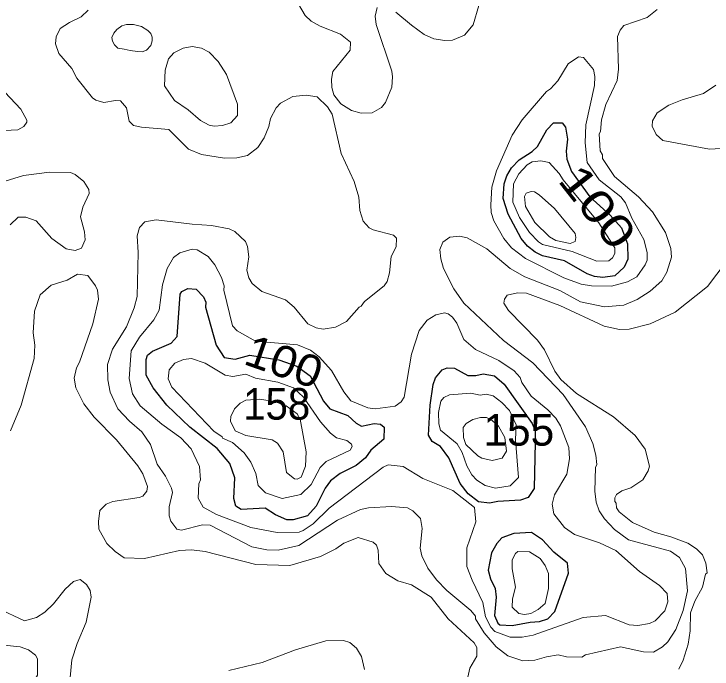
# Model space of a CAD drawing. Extents: x 673.6 to 698.9, y 7012 to 7040.1.
# Drawn here: x 687.084 to 688.849, y 7027.003 to 7028.66 of the extents above; entities that cross this region are included whole.
import ezdxf
from ezdxf.enums import TextEntityAlignment as Align

# ---------------------------------------------------------------- set-up
doc = ezdxf.new("R2010")
doc.units = 0
doc.header["$LTSCALE"] = 0.032
doc.layers.add('1', color=7, linetype='Continuous', lineweight=25)
doc.layers.add('2', color=7, linetype='Continuous', lineweight=13)
doc.layers.add('21', color=7, linetype='Continuous')
doc.layers.add('61', color=7, linetype='Continuous')

msp = doc.modelspace()

# ---------------------------------------------------------------- linework, layer by layer
at = {"layer": '1'}
for points in [[(688.4939, 7028.2616), (688.5401, 7028.1972), (688.5911, 7028.1515), (688.6197, 7028.1194), (688.6351, 7028.0784), (688.6361, 7028.0399), (688.627, 7028.0193), (688.6033, 7027.9973), (688.5728, 7027.9938), (688.5516, 7027.9957), (688.5328, 7028.0028), (688.4763, 7028.0357), (688.4206, 7028.0484), (688.4017, 7028.0574), (688.382, 7028.0729), (688.3667, 7028.092), (688.3338, 7028.154), (688.3205, 7028.1931), (688.3236, 7028.2303), (688.3302, 7028.2506), (688.3421, 7028.271), (688.3611, 7028.2908), (688.3945, 7028.3121), (688.4078, 7028.3251), (688.4312, 7028.3674), (688.4479, 7028.3851), (688.4702, 7028.3851), (688.4783, 7028.3738), (688.4839, 7028.3438), (688.48, 7028.3127), (688.4815, 7028.2925)], [(687.6802, 7027.797), (687.7536, 7027.7854), (687.7996, 7027.7694), (687.8333, 7027.7445), (687.8669, 7027.6807), (687.8824, 7027.6613), (687.928, 7027.6439), (687.9492, 7027.6245), (687.9627, 7027.6175), (687.9949, 7027.624), (688.0107, 7027.6228), (688.0204, 7027.6148), (688.0193, 7027.5843), (687.9861, 7027.5565), (687.9729, 7027.5369), (687.9491, 7027.5176), (687.909, 7027.4975), (687.8847, 7027.479), (687.8706, 7027.4604), (687.8481, 7027.4148), (687.8266, 7027.3903), (687.7896, 7027.3803), (687.7736, 7027.38), (687.7453, 7027.393), (687.7189, 7027.4102), (687.6585, 7027.4063), (687.6452, 7027.4153), (687.6401, 7027.4341), (687.6426, 7027.4869), (687.6302, 7027.5229), (687.5978, 7027.561), (687.5283, 7027.6151), (687.4706, 7027.6701), (687.4359, 7027.7145), (687.4186, 7027.7464), (687.4182, 7027.7859), (687.4216, 7027.7972), (687.4342, 7027.8074), (687.4816, 7027.8275), (687.4969, 7027.8443), (687.5045, 7027.9514), (687.5081, 7027.9578), (687.5237, 7027.9658), (687.5447, 7027.964), (687.5636, 7027.9444), (687.5691, 7027.9313), (687.5687, 7027.9182), (687.5951, 7027.8221), (687.6158, 7027.7914), (687.6433, 7027.7867)], [(688.4019, 7027.577), (688.3994, 7027.4598), (688.3837, 7027.4369), (688.3648, 7027.4301), (688.3073, 7027.4269), (688.2863, 7027.4227), (688.2585, 7027.4262), (688.2327, 7027.4462), (688.2119, 7027.472), (688.1835, 7027.5368), (688.1621, 7027.5661), (688.1414, 7027.5788), (688.1318, 7027.5945), (688.1364, 7027.6708), (688.1437, 7027.7226), (688.1496, 7027.7398), (688.1663, 7027.7599), (688.1792, 7027.7645), (688.1975, 7027.7643), (688.2313, 7027.7457), (688.2518, 7027.7457), (688.2699, 7027.7497), (688.2991, 7027.7446), (688.3232, 7027.7232), (688.3944, 7027.6242), (688.4019, 7027.6055)], [(688.4488, 7027.2984), (688.4207, 7027.3298), (688.3924, 7027.3486), (688.3475, 7027.3459), (688.3179, 7027.335), (688.3046, 7027.3204), (688.2915, 7027.2969), (688.2828, 7027.2531), (688.2891, 7027.2307), (688.3008, 7027.2064), (688.3032, 7027.1843), (688.2992, 7027.1387), (688.3072, 7027.119), (688.3128, 7027.1143), (688.3439, 7027.1129), (688.3895, 7027.1218), (688.4125, 7027.1228), (688.4339, 7027.1303), (688.4516, 7027.1482), (688.4864, 7027.2452), (688.4838, 7027.2706)]]:
    msp.add_lwpolyline(points, close=True, dxfattribs=at)
at = {"layer": '2'}
for points in [[(687.7947, 7028.7001), (687.8205, 7028.6564), (687.8357, 7028.6422), (687.8586, 7028.629), (687.9093, 7028.6094), (687.9349, 7028.5886), (687.9341, 7028.5683), (687.8899, 7028.5146), (687.8866, 7028.4949), (687.8875, 7028.4742), (687.893, 7028.4552), (687.9107, 7028.4332), (687.9375, 7028.4161), (687.9617, 7028.4094), (687.9898, 7028.4104), (688.0133, 7028.4237), (688.0236, 7028.4361), (688.0395, 7028.4752), (688.0412, 7028.5007), (688.039, 7028.5157), (688.0001, 7028.6336), (687.9976, 7028.6542), (688.0027, 7028.6768)], [(687.272, 7028.6696), (687.2538, 7028.6531), (687.2242, 7028.6388), (687.2012, 7028.623), (687.1905, 7028.6024), (687.1888, 7028.5842), (687.1973, 7028.56), (687.2302, 7028.5218), (687.2431, 7028.4975), (687.2829, 7028.448), (687.2913, 7028.442), (687.3113, 7028.436), (687.341, 7028.4416), (687.3532, 7028.4404), (687.3687, 7028.4223), (687.3754, 7028.3886), (687.3863, 7028.378), (687.4064, 7028.3735), (687.4753, 7028.3677), (687.5252, 7028.3178), (687.5583, 7028.3046), (687.6163, 7028.2954), (687.6474, 7028.2962), (687.6744, 7028.3024)], [(688.0496, 7028.6649), (688.0887, 7028.6315), (688.1213, 7028.6084), (688.1453, 7028.5975), (688.1735, 7028.5929), (688.1928, 7028.5935), (688.2228, 7028.6061), (688.2448, 7028.6323), (688.2596, 7028.6817)], [(688.6758, 7027.0462), (688.7012, 7027.0455), (688.7237, 7027.0591), (688.7373, 7027.072), (688.7572, 7027.1029), (688.7756, 7027.1512), (688.7872, 7027.2008), (688.7822, 7027.2576), (688.767, 7027.2851), (688.7436, 7027.3011), (688.6381, 7027.3296), (688.6023, 7027.3561), (688.5773, 7027.3826), (688.5638, 7027.4029), (688.5563, 7027.4247), (688.5523, 7027.4528), (688.5539, 7027.513), (688.5578, 7027.5207), (688.5555, 7027.5443), (688.5473, 7027.5738), (688.5288, 7027.6156), (688.4729, 7027.6977), (688.3955, 7027.7774), (688.3215, 7027.8341), (688.2216, 7027.9283), (688.1958, 7027.965), (688.17, 7028.0159), (688.1632, 7028.0407), (688.161, 7028.064), (688.1685, 7028.0832), (688.1859, 7028.0953), (688.2107, 7028.0981), (688.2295, 7028.0935), (688.2794, 7028.0661), (688.3385, 7028.0164), (688.3753, 7027.9952), (688.464, 7027.9606), (688.516, 7027.9321), (688.5772, 7027.919), (688.6259, 7027.9231), (688.6598, 7027.938), (688.6929, 7027.9591), (688.7216, 7027.985), (688.7349, 7028.0068), (688.7461, 7028.0452), (688.7446, 7028.0666), (688.731, 7028.1069), (688.6983, 7028.1592), (688.6633, 7028.1973), (688.6021, 7028.2488), (688.5721, 7028.2949), (688.5718, 7028.3038), (688.5663, 7028.314), (688.5637, 7028.3569), (688.567, 7028.3631), (688.5695, 7028.3927), (688.5805, 7028.4307), (688.609, 7028.4916), (688.6121, 7028.5205), (688.6098, 7028.603), (688.6164, 7028.6191), (688.6257, 7028.6308), (688.6853, 7028.6512), (688.7104, 7028.6717)], [(688.8582, 7028.4796), (688.827, 7028.459), (688.7738, 7028.4431), (688.74, 7028.4295), (688.7106, 7028.4101), (688.6982, 7028.3898), (688.6977, 7028.3763), (688.7073, 7028.3554), (688.7245, 7028.3403), (688.8424, 7028.3184), (688.9006, 7028.3216)], [(687.0432, 7028.3648), (687.0942, 7028.3669), (687.1088, 7028.3755), (687.1166, 7028.386), (687.1165, 7028.3917), (687.1014, 7028.4192), (687.061, 7028.4627)], [(687.7471, 7028.4229), (687.7576, 7028.4342), (687.7888, 7028.4515), (687.8224, 7028.4548), (687.8503, 7028.4505), (687.8769, 7028.425), (687.8885, 7028.4065), (687.911, 7028.3075), (687.9442, 7028.2359), (687.9556, 7028.1967), (687.9586, 7028.163), (687.9672, 7028.136), (687.9817, 7028.1193), (687.9921, 7028.1138), (688.0435, 7028.1005), (688.051, 7028.093), (688.0501, 7028.0714), (688.0378, 7028.0469), (688.0335, 7028.0054), (688.0274, 7027.983), (688.0196, 7027.9723), (687.97, 7027.9331), (687.9622, 7027.9208), (687.9566, 7027.918), (687.9251, 7027.8821), (687.897, 7027.8676), (687.8662, 7027.8623), (687.8478, 7027.8662), (687.8273, 7027.8766), (687.7929, 7027.9181), (687.7709, 7027.9366), (687.7111, 7027.9583), (687.6861, 7027.978), (687.6779, 7027.9922), (687.673, 7028.012), (687.6779, 7028.0456), (687.6745, 7028.0718), (687.6692, 7028.0845), (687.6422, 7028.1098), (687.6285, 7028.1162), (687.5832, 7028.1251), (687.5344, 7028.1284), (687.4438, 7028.1392), (687.415, 7028.1343), (687.4015, 7028.1197), (687.3952, 7028.0988), (687.3984, 7028.0567), (687.3952, 7027.9453), (687.3884, 7027.9165), (687.3687, 7027.8689), (687.3334, 7027.8118), (687.3204, 7027.7731), (687.3211, 7027.7345), (687.3272, 7027.703), (687.3469, 7027.6612), (687.376, 7027.63), (687.4073, 7027.6029), (687.4297, 7027.5706), (687.4463, 7027.5209), (687.4671, 7027.4907), (687.4824, 7027.4601), (687.4846, 7027.4497), (687.4762, 7027.4133), (687.4765, 7027.3902), (687.4806, 7027.3771), (687.4962, 7027.3568), (687.5073, 7027.3545), (687.5606, 7027.3675), (687.58, 7027.3669), (687.6855, 7027.3121), (687.7232, 7027.3044), (687.7523, 7027.3033), (687.8041, 7027.3157), (687.9024, 7027.3795), (687.9605, 7027.4062), (687.9803, 7027.4103), (688.0387, 7027.4144), (688.0789, 7027.4103), (688.0928, 7027.403), (688.1117, 7027.3837), (688.1158, 7027.3585), (688.111, 7027.3089), (688.1152, 7027.2892), (688.1303, 7027.2577), (688.1525, 7027.2282), (688.1786, 7027.2014), (688.2389, 7027.1509), (688.251, 7027.1363), (688.2509, 7027.1299), (688.2731, 7027.0943), (688.3035, 7027.0592), (688.3327, 7027.0361), (688.3707, 7027.0234), (688.4007, 7027.0249), (688.4303, 7027.0339)], [(687.6744, 7028.3024), (687.7003, 7028.322), (687.7166, 7028.3466), (687.7286, 7028.3752), (687.7323, 7028.3959), (687.7471, 7028.4229)], [(687.0748, 7028.1269), (687.0945, 7028.1457), (687.1144, 7028.1458), (687.1403, 7028.1366), (687.1801, 7028.0921), (687.216, 7028.0661), (687.2392, 7028.0621), (687.2546, 7028.0679), (687.2644, 7028.0884), (687.2626, 7028.1092), (687.2522, 7028.1472), (687.2585, 7028.1714), (687.2741, 7028.2059), (687.2736, 7028.2162), (687.261, 7028.2365), (687.2391, 7028.2542), (687.2268, 7028.2593), (687.1737, 7028.2601), (687.108, 7028.2519), (687.062, 7028.2371)], [(688.5793, 7027.1382), (688.639, 7027.1145), (688.6611, 7027.1129), (688.6912, 7027.1184), (688.7049, 7027.1247), (688.7296, 7027.1498), (688.7371, 7027.1728), (688.7353, 7027.1942), (688.7159, 7027.2142), (688.6654, 7027.2495), (688.6061, 7027.3028), (688.564, 7027.3223), (688.5008, 7027.3436), (688.476, 7027.3609), (688.449, 7027.3957), (688.4447, 7027.4199), (688.4508, 7027.4434), (688.4814, 7027.4963), (688.4882, 7027.535), (688.4865, 7027.5637), (688.4661, 7027.6179), (688.4536, 7027.6379), (688.4336, 7027.6587), (688.3917, 7027.6933), (688.3684, 7027.728), (688.3638, 7027.7401), (688.3487, 7027.7577), (688.3102, 7027.7833), (688.2508, 7027.811), (688.2216, 7027.8362), (688.2038, 7027.8779), (688.1929, 7027.8927), (688.1816, 7027.9015), (688.1725, 7027.9041), (688.1509, 7027.8991), (688.1288, 7027.8851), (688.1085, 7027.8592), (688.0889, 7027.7996), (688.0706, 7027.6903), (688.0626, 7027.6785), (688.0475, 7027.668), (687.9975, 7027.6609), (687.9789, 7027.6637), (687.9356, 7027.6817), (687.9177, 7027.7041), (687.8872, 7027.7582), (687.8556, 7027.793), (687.8336, 7027.8098), (687.8008, 7027.8229), (687.6946, 7027.832), (687.6488, 7027.8585), (687.6362, 7027.8715), (687.6146, 7027.9614), (687.6153, 7027.9725), (687.6087, 7027.9932), (687.5921, 7028.0252), (687.5747, 7028.0467), (687.5469, 7028.0634), (687.5346, 7028.0651), (687.5036, 7028.0562), (687.4875, 7028.0441), (687.4718, 7028.0162), (687.4597, 7027.9751), (687.4511, 7027.9112), (687.4381, 7027.8864), (687.4017, 7027.8425), (687.3806, 7027.8075), (687.3755, 7027.7375), (687.3837, 7027.6989), (687.403, 7027.6685), (687.4579, 7027.6222), (687.5056, 7027.5876), (687.5323, 7027.5598), (687.5529, 7027.5152), (687.5555, 7027.4819), (687.5514, 7027.4715), (687.5497, 7027.4351), (687.5625, 7027.4124), (687.5958, 7027.3939), (687.683, 7027.3606), (687.7497, 7027.3486), (687.8053, 7027.3494), (687.8156, 7027.353), (687.8402, 7027.3702), (687.8806, 7027.41), (688.0174, 7027.5134), (688.0299, 7027.5196), (688.0683, 7027.5156), (688.1174, 7027.4848), (688.1936, 7027.4549), (688.2481, 7027.4112), (688.2514, 7027.375), (688.229, 7027.3098), (688.2293, 7027.2624), (688.2421, 7027.2278)], [(688.885, 7028.0329), (688.8376, 7027.971), (688.7558, 7027.9057), (688.6926, 7027.8765), (688.6393, 7027.8623), (688.6151, 7027.8616), (688.5759, 7027.8703), (688.4644, 7027.9226), (688.3796, 7027.9535), (688.3573, 7027.9544), (688.331, 7027.9486), (688.3239, 7027.9388), (688.3222, 7027.9283), (688.3341, 7027.9103), (688.4073, 7027.8346), (688.4254, 7027.8108), (688.4512, 7027.7564), (688.4665, 7027.7352), (688.5061, 7027.7001), (688.5999, 7027.6407), (688.6547, 7027.5938), (688.6796, 7027.559), (688.6909, 7027.5164), (688.6874, 7027.5039), (688.6736, 7027.4816), (688.6439, 7027.4611), (688.6206, 7027.4535), (688.6075, 7027.4442), (688.6032, 7027.4362), (688.6032, 7027.4264), (688.6065, 7027.4227), (688.6074, 7027.4104), (688.6141, 7027.401), (688.6479, 7027.3732)], [(687.2609, 7027.6735), (687.2402, 7027.714), (687.2366, 7027.7386), (687.2424, 7027.7649), (687.25, 7027.7792), (687.2833, 7027.8759), (687.2981, 7027.9384), (687.295, 7027.9614), (687.2905, 7027.9722), (687.2709, 7027.9986), (687.2447, 7028.0018), (687.2182, 7027.9867), (687.1779, 7027.9738), (687.1502, 7027.9498), (687.1357, 7027.9083), (687.1323, 7027.8538), (687.137, 7027.8224), (687.1355, 7027.7888), (687.1026, 7027.6708), (687.0757, 7027.6055)], [(687.4215, 7027.4649), (687.4099, 7027.4966), (687.3974, 7027.5166), (687.3432, 7027.5824), (687.287, 7027.6402), (687.2609, 7027.6735)], [(688.2318, 7026.9819), (688.2368, 7027.0054), (688.2547, 7027.0352), (688.254, 7027.057), (688.2474, 7027.069), (688.1817, 7027.1299), (688.1386, 7027.1844), (688.0895, 7027.2155), (688.0542, 7027.2262), (688.0244, 7027.2446), (688.0068, 7027.2695), (688.0047, 7027.3035), (688.0006, 7027.3166), (687.9925, 7027.3241), (687.9546, 7027.3354), (687.9179, 7027.3216), (687.8978, 7027.3067), (687.8587, 7027.2877), (687.7814, 7027.2649), (687.6952, 7027.2675), (687.5679, 7027.3006), (687.5329, 7027.3044), (687.5024, 7027.3027), (687.4137, 7027.2829), (687.3631, 7027.2846), (687.3399, 7027.3003), (687.3191, 7027.3206), (687.2984, 7027.3565), (687.2974, 7027.3762), (687.3013, 7027.4038), (687.317, 7027.4198), (687.3341, 7027.427), (687.4004, 7027.4368), (687.4097, 7027.4406), (687.4198, 7027.4527), (687.4215, 7027.4649)], [(688.6479, 7027.3732), (688.7025, 7027.3493), (688.7449, 7027.3376), (688.7875, 7027.3214), (688.8097, 7027.3074), (688.8249, 7027.292)], [(688.8249, 7027.292), (688.8333, 7027.2711), (688.8365, 7027.2465), (688.8325, 7027.2425), (688.8249, 7027.2102), (688.8055, 7027.1749), (688.7947, 7027.1453), (688.7938, 7027.0998), (688.7888, 7027.0661), (688.776, 7027.0256), (688.7653, 7027.0027)], [(687.0416, 7027.1565), (687.1106, 7027.1252), (687.1414, 7027.1332), (687.1624, 7027.147), (687.1844, 7027.1681), (687.2138, 7027.2052), (687.2349, 7027.2245), (687.2512, 7027.2293), (687.2675, 7027.2166), (687.2766, 7027.2019), (687.2792, 7027.1843), (687.2669, 7027.1216), (687.2438, 7027.0673), (687.2308, 7027.0263), (687.226, 7026.9815)], [(688.2421, 7027.2278), (688.2695, 7027.1712), (688.2763, 7027.1347), (688.2896, 7027.1091), (688.2998, 7027.0975), (688.3382, 7027.0833)], [(688.3382, 7027.0833), (688.3685, 7027.0833), (688.397, 7027.0888), (688.5229, 7027.1335), (688.5793, 7027.1382)], [(687.0806, 7026.9243), (687.0924, 7026.9415), (687.133, 7026.9684), (687.1437, 7026.9876), (687.1438, 7027.0291), (687.1384, 7027.0376), (687.1209, 7027.0518), (687.1001, 7027.0592), (687.0251, 7027.0669)], [(687.6273, 7026.9995), (687.7117, 7027.0198), (687.7959, 7027.0511), (687.8727, 7027.0741), (687.9174, 7027.0748), (687.9335, 7027.0699), (687.9501, 7027.0557), (687.9623, 7027.0345), (687.9704, 7027.0019)], [(688.5289, 7027.0388), (688.6177, 7027.0593), (688.6758, 7027.0462)], [(688.4303, 7027.0339), (688.4601, 7027.0387), (688.4808, 7027.034), (688.5198, 7027.0331), (688.5289, 7027.0388)]]:
    msp.add_lwpolyline(points, dxfattribs=at)
for points in [[(687.3318, 7028.6007), (687.333, 7028.5916), (687.338, 7028.582), (687.3471, 7028.5735), (687.3629, 7028.5708), (687.3781, 7028.5679), (687.3966, 7028.5653), (687.408, 7028.5641), (687.4188, 7028.5685), (687.4302, 7028.5805), (687.4332, 7028.5919), (687.4334, 7028.6016), (687.4302, 7028.6107), (687.4223, 7028.6186), (687.4065, 7028.6288), (687.3866, 7028.6335), (687.369, 7028.6338), (687.3567, 7028.63), (687.3444, 7028.6209), (687.3368, 7028.6115)], [(687.6001, 7028.5396), (687.5776, 7028.5632), (687.5579, 7028.5739), (687.5347, 7028.5779), (687.5116, 7028.5738), (687.4886, 7028.5622), (687.4747, 7028.5463), (687.4667, 7028.5176), (687.4644, 7028.4785), (687.4899, 7028.441), (687.5245, 7028.4178), (687.5553, 7028.3903), (687.578, 7028.3788), (687.5904, 7028.376), (687.6111, 7028.3777), (687.6323, 7028.3848), (687.6495, 7028.4035), (687.6493, 7028.4317), (687.6214, 7028.5067)], [(688.63, 7028.1827), (688.6181, 7028.1973), (688.5635, 7028.2407), (688.533, 7028.2845), (688.5284, 7028.3338), (688.5299, 7028.3795), (688.5514, 7028.4795), (688.5522, 7028.502), (688.5489, 7028.5193), (688.5242, 7028.5499), (688.5115, 7028.5517), (688.4851, 7028.5339), (688.4587, 7028.4912), (688.4406, 7028.4708), (688.4301, 7028.4642), (688.3687, 7028.3922), (688.3437, 7028.3533), (688.3038, 7028.2634), (688.2926, 7028.2218), (688.2893, 7028.1774), (688.2909, 7028.1577), (688.2972, 7028.1367), (688.3228, 7028.0918), (688.3416, 7028.0688), (688.377, 7028.0419), (688.474, 7027.9926), (688.5184, 7027.9763), (688.5442, 7027.972), (688.5946, 7027.9716), (688.6355, 7027.9825), (688.6584, 7027.995), (688.6801, 7028.0256), (688.6853, 7028.0377), (688.6853, 7028.057), (688.6763, 7028.0899), (688.6461, 7028.1438)], [(688.4726, 7028.2402), (688.5629, 7028.1319), (688.6029, 7028.0688), (688.6032, 7028.0543), (688.597, 7028.0428), (688.5882, 7028.0358), (688.5575, 7028.0348), (688.4955, 7028.0593), (688.4205, 7028.0768), (688.41, 7028.0834), (688.3873, 7028.1069), (688.3618, 7028.1455), (688.3453, 7028.1836), (688.3468, 7028.2308), (688.3602, 7028.2553), (688.3818, 7028.2788), (688.3944, 7028.2862), (688.4159, 7028.2887), (688.4368, 7028.2846), (688.4626, 7028.2567)], [(688.451, 7028.1681), (688.4117, 7028.2025), (688.4004, 7028.2099), (688.3913, 7028.2113), (688.3788, 7028.2064), (688.3748, 7028.1983), (688.3769, 7028.1733), (688.4005, 7028.1324), (688.4376, 7028.0965), (688.4539, 7028.0874), (688.49, 7028.0794), (688.5026, 7028.0844), (688.5046, 7028.0944), (688.5027, 7028.1048)], [(687.7197, 7027.4489), (687.7018, 7027.4672), (687.6956, 7027.4973), (687.6827, 7027.5262), (687.6664, 7027.5502), (687.6368, 7027.5763), (687.6109, 7027.5869), (687.6101, 7027.5906), (687.5895, 7027.6047), (687.483, 7027.7158), (687.4741, 7027.7369), (687.4764, 7027.76), (687.4905, 7027.7767), (687.5123, 7027.7859), (687.5331, 7027.7882), (687.5678, 7027.7768), (687.6177, 7027.7462), (687.6378, 7027.7432), (687.67, 7027.7488), (687.6945, 7027.7389), (687.751, 7027.7289), (687.7912, 7027.7144), (687.8165, 7027.6908), (687.8592, 7027.628), (687.8844, 7027.5998), (687.8992, 7027.5878), (687.9254, 7027.581), (687.9374, 7027.5714), (687.939, 7027.5659), (687.9338, 7027.5569), (687.8738, 7027.528), (687.8581, 7027.5125), (687.8354, 7027.4701), (687.8095, 7027.4444), (687.7621, 7027.4342)], [(688.3523, 7027.5829), (688.3594, 7027.4877), (688.3385, 7027.4667), (688.3016, 7027.4605), (688.2754, 7027.4674), (688.2542, 7027.4808), (688.2413, 7027.494), (688.2291, 7027.5167), (688.2176, 7027.5511), (688.2044, 7027.5725), (688.1621, 7027.6076), (688.1578, 7027.6231), (688.1577, 7027.6516), (688.1635, 7027.6803), (688.1712, 7027.6895), (688.1854, 7027.697), (688.2392, 7027.7005), (688.2626, 7027.6955), (688.2776, 7027.6986), (688.2958, 7027.6938), (688.3172, 7027.6774), (688.3369, 7027.6568), (688.3534, 7027.6208)], [(687.7999, 7027.6483), (687.8077, 7027.6352), (687.8225, 7027.5526), (687.8208, 7027.5163), (687.8104, 7027.4879), (687.8001, 7027.4835), (687.7934, 7027.4842), (687.7735, 7027.5004), (687.7648, 7027.5525), (687.7503, 7027.5747), (687.7369, 7027.5824), (687.6705, 7027.5941), (687.6432, 7027.6056), (687.6315, 7027.6303), (687.6321, 7027.6418), (687.6413, 7027.661), (687.6559, 7027.6759), (687.67, 7027.6831), (687.7057, 7027.6855), (687.7449, 7027.6791), (687.7726, 7027.6685)], [(688.325, 7027.5887), (688.3293, 7027.5538), (688.3185, 7027.5363), (688.2928, 7027.5303), (688.2673, 7027.5365), (688.2572, 7027.5422), (688.2262, 7027.5708), (688.2203, 7027.5886), (688.2197, 7027.6137), (688.2272, 7027.6242), (688.2445, 7027.6338), (688.2632, 7027.6392), (688.2789, 7027.6392), (688.2932, 7027.6317), (688.3089, 7027.6174)], [(688.4148, 7027.2823), (688.3873, 7027.2996), (688.3578, 7027.3003), (688.3519, 7027.2955), (688.3437, 7027.279), (688.3436, 7027.2567), (688.3518, 7027.2101), (688.3443, 7027.1807), (688.3436, 7027.1592), (688.3604, 7027.1433), (688.3744, 7027.1408), (688.3909, 7027.1432), (688.4091, 7027.1536), (688.4272, 7027.1689), (688.4355, 7027.207), (688.4356, 7027.2443), (688.4272, 7027.2648)]]:
    msp.add_lwpolyline(points, close=True, dxfattribs=at)

# ---------------------------------------------------------------- texts
at = {"layer": '21', "width": 0.95}
msp.add_text('158', height=0.08, dxfattribs=at).set_placement((687.6635, 7027.6338))
at = {"layer": '21'}
msp.add_text('155', height=0.08, dxfattribs=at).set_placement((688.2713, 7027.568))
at = {"layer": '61'}
for rotation, width, p in [(308.146, 1.3, (688.5281, 7028.1478)), (340.59, 1.1, (687.7535, 7027.743))]:
    msp.add_text('100', height=0.08, rotation=rotation, dxfattribs=dict(at, width=width)).set_placement(p, align=Align.CENTER)

doc.saveas('drawing.dxf')
